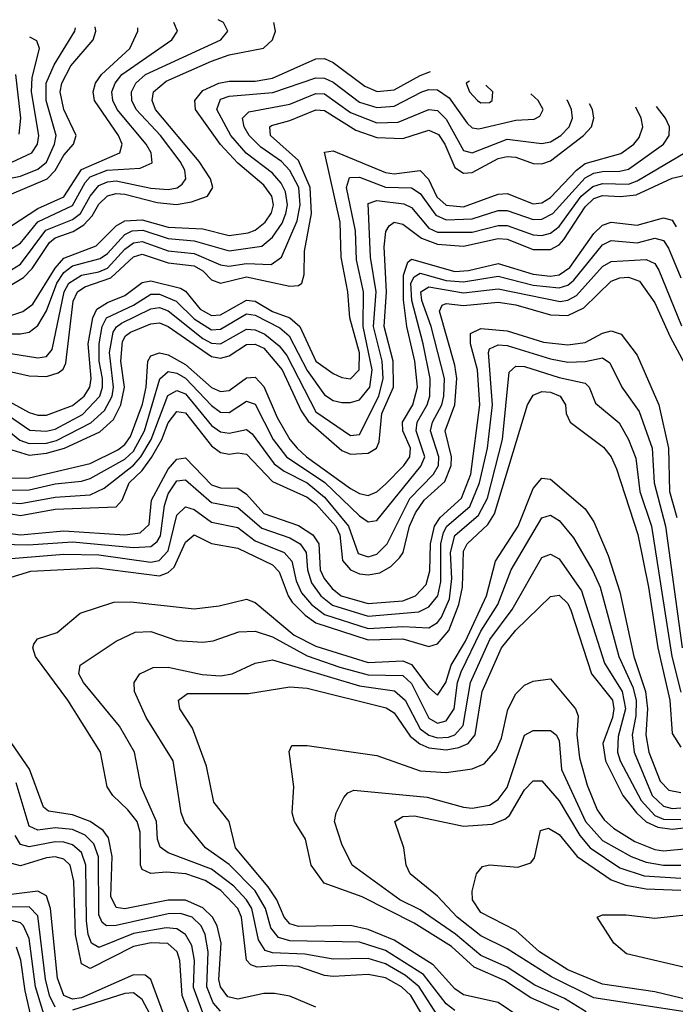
# Model space of a CAD drawing. Header units: inches. Extents: x 501365 to 657855, y 482276 to 547543.
# Tile 707 of 957: x 593708 to 595217, y 541849 to 544116. Entities that reach past the tile are written whole.
import ezdxf

# ---------------------------------------------------------------- set-up
doc = ezdxf.new("R2010")
doc.units = ezdxf.units.IN
doc.header["$MEASUREMENT"] = 0
doc.layers.add('A5594', color=7, linetype='Continuous')

msp = doc.modelspace()

# ---------------------------------------------------------------- linework, layer by layer
at = {"layer": 'A5594', "color": 5}
for points, elevation in [([(593588.7, 543731.3), (593710, 543756.2), (593750, 543771.9), (593770, 543788), (593788.5, 543830), (593791.7, 543850), (593768.8, 543930), (593769.1, 543970), (593787.8, 544012.2), (593835.2, 544090), (593836.3, 544097.6)], 4040), ([(593690, 543541.6), (593710, 543553.3), (593768.4, 543631.6), (593830, 543656.2), (593847.7, 543670), (593870.1, 543710), (593890, 543734.3), (593910, 543743.3), (593930, 543745.4), (594010, 543728.3), (594050, 543725.1), (594070.8, 543729.2), (594082.1, 543738), (594090.2, 543750), (594087.9, 543770), (594077.9, 543790), (594032.3, 543850), (593975.9, 543910), (593966.3, 543930), (593965.7, 543950), (593975.8, 543970), (593997.9, 543990), (594170.8, 544070), (594187, 544090), (594177.5, 544110), (594164.8, 544116.4)], 3940), ([(593690, 543507), (593716.8, 543523.2), (593736.5, 543543.5), (593776.5, 543603.5), (593790, 543614.3), (593830.9, 543629.1), (593856.1, 543643.9), (593875, 543665), (593890, 543691.3), (593910, 543711.2), (593930, 543716.5), (593950, 543714.9), (594024.5, 543695.5), (594069.3, 543690.7), (594103.3, 543696.7), (594140.4, 543710), (594152.8, 543730), (594147, 543750), (594121.3, 543790), (594020.7, 543910), (594012.9, 543930), (594016.1, 543950), (594045.2, 543974.8), (594150, 544020.8), (594190, 544035.3), (594269.3, 544050.7), (594290.3, 544070), (594296.7, 544090), (594293.2, 544110), (594292.9, 544110.3)], 3920), ([(593690, 543589.5), (593710, 543602.2), (593750, 543651.1), (593830, 543688.3), (593858.5, 543741.5), (593870, 543754.3), (593909.3, 543770), (593985.3, 543774.7), (594013.2, 543786.8), (594010.9, 543810), (593999.4, 543830), (593932.6, 543910), (593922.3, 543930), (593920.5, 543950), (593927.7, 543970), (593943.1, 543990), (594058, 544070), (594071.6, 544090), (594063, 544109.7)], 3960), ([(593690, 543715.8), (593771.3, 543750), (593790, 543769.4), (593810, 543804.2), (593832, 543830), (593838.1, 543850), (593810, 543910), (593801.2, 543950), (593805.4, 543970), (593825.7, 544010), (593876.9, 544070), (593883.2, 544090), (593882.1, 544099.7)], 4020), ([(593690, 543642.9), (593750, 543681.5), (593810, 543708.5), (593850, 543771.6), (593938.8, 543810), (593943.9, 543830), (593935.6, 543850), (593880.3, 543930), (593877.1, 543950), (593882.7, 543970), (593896.1, 543990), (593962, 544050), (593979.9, 544090), (593979.7, 544097.8)], 3980), ([(593690, 543788), (593735.9, 543810), (593749.4, 543830), (593752.1, 543850), (593735.1, 543950), (593736.8, 543983.2), (593753.3, 544050), (593747.7, 544067.7), (593731.8, 544076)], 4060), ([(593690, 543435.9), (593715.4, 543444.5), (593738.2, 543461.8), (593790, 543544.4), (593810, 543567.3), (593883.9, 543596.1), (593930, 543641.9), (593950, 543653.5), (593990, 543655.3), (594050, 543639.1), (594130, 543635.1), (594190, 543619.9), (594234.2, 543625.9), (594250, 543631.9), (594272.9, 543650), (594288, 543672), (594292.2, 543690), (594288.3, 543710), (594270, 543735.1), (594210, 543786.1), (594170, 543828.8), (594113.2, 543910), (594111.4, 543930), (594130, 543953.1), (594166.9, 543970), (594190, 543975), (594250, 543974.5), (594290, 543981.4), (594390, 544026.5), (594410, 544026.8), (594430, 544017.9), (594503, 543963), (594531.1, 543951.1), (594570, 543955.1), (594630, 543988.1), (594653.9, 543996.8)], 3880), ([(593650, 543393), (593710, 543392.9), (593730, 543397.2), (593750, 543412.3), (593770, 543445.9), (593793.9, 543510), (593810, 543534.7), (593830, 543549.7), (593893.3, 543566.7), (593910, 543578.2), (593950, 543622.2), (593967.3, 543630), (593991.7, 543631.7), (594050, 543612.3), (594110, 543607.5), (594190, 543584.5), (594265.3, 543594.7), (594290, 543615.9), (594312.4, 543647.6), (594321.1, 543670), (594324.8, 543690), (594320, 543720), (594310, 543739.8), (594290, 543763.3), (594229.5, 543809.4), (594194.3, 543850), (594161.8, 543910), (594170, 543933.2), (594190, 543940.2), (594290.9, 543949.1), (594390, 543982.8), (594410, 543981.4), (594430, 543972.4), (594490, 543926.6), (594530, 543914), (594570, 543917.5), (594634, 543950), (594650, 543955.4), (594670, 543954.7), (594696.6, 543936.6), (594738.2, 543878.2), (594750, 543867.5), (594764.8, 543864.8), (594850, 543884.8), (594892.5, 543887.5), (594905.9, 543894.1), (594913.1, 543910), (594901.8, 543930), (594885.1, 543945.6)], 3860), ([(593706.8, 543853.2), (593710.4, 543889.6), (593699.2, 543990)], 4080), ([(594744, 543975), (594735.6, 543970), (594743.6, 543950), (594762.4, 543930), (594770, 543925.2), (594790, 543925.7), (594795.7, 543930), (594797.2, 543950), (594780.9, 543966)], 3880), ([(593610, 543359.9), (593750, 543337.7), (593770, 543341.1), (593783, 543357), (593810.1, 543490), (593821, 543510), (593850, 543528.2), (593890, 543535.6), (593910, 543544.7), (593950, 543588.2), (593970, 543602.5), (593990, 543605.7), (594050, 543584.6), (594110, 543577.9), (594170, 543552.2), (594189.2, 543549.2), (594230, 543554.9), (594287, 543553), (594310.7, 543569.3), (594346.6, 543653.4), (594353.9, 543690), (594350.4, 543730), (594330, 543769.1), (594311.1, 543790), (594262.9, 543822.9), (594236.5, 543850), (594224.7, 543870), (594221.2, 543890), (594235.6, 543904.4), (594330, 543922.1), (594390, 543946.2), (594410, 543945.4), (594470, 543902.9), (594530, 543879), (594579.2, 543880.8), (594650, 543909.6), (594670, 543907.6), (594690, 543887.6), (594730, 543815.2), (594750, 543810.1), (594830, 543841.1), (594910, 543831.1), (594930, 543835.4), (594953.6, 543850), (594972.9, 543870), (594980.6, 543890), (594978.8, 543910), (594968.9, 543930), (594967.9, 543931)], 3840), ([(593590, 543327.7), (593730, 543296.1), (593770, 543295.1), (593796.7, 543303.3), (593808.1, 543311.9), (593814.4, 543325.6), (593831.3, 543468.7), (593841, 543490), (593858.3, 543501.6), (593918.1, 543521.9), (593970, 543570.2), (593990, 543576.2), (594050, 543556.8), (594109.8, 543549.8), (594130, 543538), (594150, 543517.3), (594170, 543509.8), (594230, 543524.6), (594330, 543502.9), (594350, 543504.1), (594357.6, 543510), (594362.8, 543530), (594363.7, 543583.7), (594379.5, 543670), (594377, 543730), (594350, 543792.4), (594285.7, 543850), (594283.8, 543870), (594287.5, 543872.5), (594330, 543884.2), (594390, 543908.7), (594410, 543907.2), (594481.8, 543861.8), (594530, 543845.4), (594590, 543842.6), (594650, 543861.9), (594672.4, 543852.4), (594686.9, 543830), (594710, 543776.2), (594730, 543763.1), (594750, 543764.6), (594810, 543796.8), (594830, 543801.8), (594850, 543799.6), (594890, 543785.4), (594910, 543784.3), (594930, 543791.5), (595006.3, 543850), (595024.2, 543870), (595030.2, 543890), (595026.9, 543910), (595020, 543923)], 3820), ([(593670, 543213.2), (593731.7, 543171.7), (593768.7, 543168.7), (593790, 543174), (593852.4, 543207.6), (593892.4, 543250), (593898.7, 543270), (593898.5, 543290), (593891.4, 543330), (593890.8, 543370), (593898.1, 543410), (593908.3, 543430), (593970, 543459.3), (594010, 543484.7), (594030, 543484.5), (594068.2, 543468.2), (594110, 543428), (594150, 543402.5), (594170, 543403.5), (594230, 543439.5), (594250, 543436.4), (594306.9, 543406.9), (594328.6, 543388.6), (594370, 543308.8), (594410, 543252.6), (594430, 543239.6), (594450, 543235.2), (594470, 543235), (594490, 543241), (594514.3, 543270), (594519.9, 543310), (594498.8, 543410), (594499.6, 543490), (594483.5, 543563.5), (594480.9, 543630), (594460.8, 543730), (594467.2, 543752.8), (594490, 543754.2), (594550, 543731), (594610, 543729.2), (594630, 543716.6), (594666.1, 543666.1), (594690, 543655.7), (594750, 543657.9), (594810, 543677), (594830, 543677), (594890, 543656.1), (594910, 543656.8), (594935.4, 543670), (595010, 543752), (595030, 543762.8), (595050, 543767.2), (595090, 543767.4), (595110, 543772.2), (595190.3, 543830), (595203.2, 543850), (595204, 543870), (595194.6, 543890), (595173.9, 543916.2)], 3760), ([(593670, 543245.1), (593730, 543212.1), (593750, 543205.6), (593770, 543205.6), (593830, 543228.5), (593856.2, 543250), (593869.4, 543270), (593872.8, 543290), (593866, 543370), (593876.1, 543430), (593885.5, 543450), (593910, 543465.5), (593950, 543481.3), (593990, 543511.2), (594010, 543515.2), (594078.6, 543498.6), (594090, 543491.4), (594123.4, 543450), (594150, 543435.3), (594170, 543436.9), (594230, 543471), (594250, 543468.1), (594290, 543444.3), (594330.2, 543430.2), (594353.2, 543410), (594390.2, 543330.2), (594430, 543301.5), (594450, 543292.4), (594470, 543289.8), (594489.7, 543310.3), (594490.5, 543349.5), (594468.1, 543430), (594463.4, 543490), (594448.2, 543570), (594445.6, 543650), (594410, 543811.1), (594430, 543814.6), (594550, 543764.7), (594570, 543761.2), (594630, 543769.5), (594649.5, 543749.5), (594668.3, 543708.3), (594690, 543689.5), (594730, 543685.6), (594810, 543715), (594830, 543715.9), (594890, 543692.6), (594910, 543694.4), (594930, 543706.9), (594989.8, 543770), (595010, 543785.2), (595091.7, 543808.3), (595121.6, 543830), (595134.6, 543845.4), (595142.5, 543870), (595139.2, 543890), (595126.3, 543914.9)], 3780), ([(593670, 543179.8), (593708.6, 543148.6), (593730, 543140.8), (593770, 543141.7), (593792.5, 543147.5), (593871.8, 543188.2), (593903.1, 543216.9), (593921.1, 543250), (593924.2, 543270), (593915, 543350), (593923.3, 543396.8), (593930.6, 543409.4), (593942.6, 543417.4), (594010, 543451), (594030, 543453.4), (594050, 543445.8), (594130, 543382.4), (594150, 543371.3), (594170.2, 543369.8), (594230, 543403.5), (594250, 543402.2), (594272.4, 543392.4), (594305.8, 543365.8), (594323.2, 543343.2), (594390, 543213.5), (594470, 543159.2), (594490, 543161.7), (594535.2, 543250), (594544.9, 543290), (594542.4, 543330), (594522.3, 543410), (594528.7, 543490), (594516, 543570), (594510, 543693), (594530, 543700.3), (594592.5, 543692.5), (594610, 543683.7), (594650, 543636.1), (594670, 543626.9), (594750, 543627.2), (594810, 543642.9), (594830, 543642.6), (594890, 543621.2), (594910, 543619.8), (594930, 543625), (594950, 543640.4), (595000.6, 543710), (595027.6, 543732.4), (595050, 543738.9), (595110, 543738.1), (595130, 543745.4), (595270, 543828.2)], 3740), ([(593690, 543125.8), (593730, 543113.6), (593770, 543118.5), (593811.2, 543130), (593892.2, 543167.8), (593924.1, 543195.9), (593941.3, 543230), (593949.3, 543270), (593940.8, 543330), (593944.6, 543375.5), (593951.8, 543388.2), (593963.3, 543396.7), (594010, 543416.4), (594030, 543418.6), (594050, 543409.9), (594150, 543341.2), (594170, 543337.3), (594190, 543342.2), (594230, 543368.3), (594250, 543369.5), (594270, 543360.3), (594312.6, 543310), (594355.9, 543215.9), (594372.1, 543192.1), (594450, 543124.3), (594470, 543116.2), (594510, 543118.7), (594529.6, 543130), (594535.7, 543144.3), (594542, 543210), (594568.4, 543270), (594567.9, 543330), (594547, 543410), (594552.9, 543490), (594546.8, 543593.2), (594550.9, 543629.1), (594558.5, 543641.5), (594570, 543650.6), (594590, 543645.4), (594633.3, 543613.3), (594670, 543599.4), (594730, 543595.1), (594810, 543612.4), (594830, 543610.8), (594890, 543587.6), (594930, 543587), (594950, 543598), (594961, 543610), (595010, 543685.5), (595030, 543704.6), (595050, 543711.4), (595090.9, 543709.1), (595127, 543713), (595210, 543751.7), (595250, 543761.1)], 3720), ([(593690, 543061.2), (593730, 543061.4), (593870, 543094.3), (593933.7, 543126.3), (593950, 543138.6), (593963.4, 543156.6), (593990.9, 543230.9), (593998.9, 543270), (594003, 543330), (594010, 543342.4), (594030, 543349.6), (594050, 543344.7), (594090, 543322.2), (594150, 543269.8), (594170, 543260.5), (594190, 543262.8), (594230, 543291.8), (594250, 543293.3), (594270, 543271.6), (594300.6, 543200.6), (594330, 543150.1), (594346.8, 543130), (594368.2, 543110), (594470, 543037.2), (594490, 543025.2), (594510, 543021.2), (594530, 543029.2), (594550, 543047), (594592.8, 543090), (594606.4, 543110), (594607.5, 543130), (594590.1, 543170), (594589.4, 543190), (594613, 543230), (594623.8, 543270), (594617.7, 543330), (594599.5, 543410), (594591.6, 543471.6), (594591.6, 543528.4), (594601.8, 543558.2), (594610, 543564.7), (594710, 543536.9), (594741, 543539), (594810, 543555.3), (594890, 543530.4), (594930, 543526.1), (594950, 543529), (594974.4, 543545.6), (595030, 543624), (595050, 543643.6), (595070, 543650.4), (595130, 543643.2), (595190, 543660.3), (595210, 543654.9), (595219.4, 543639.4)], 3680), ([(593690, 543033), (593730, 543033.7), (593790, 543048.1), (593850, 543054.2), (593870, 543060.1), (593950, 543104.7), (593970, 543123.3), (593995.4, 543170), (594030.8, 543289.2), (594050, 543306.6), (594070, 543302.5), (594090, 543291.2), (594150, 543227.8), (594170, 543213.1), (594190, 543211.8), (594230, 543238), (594250, 543231.3), (594291.9, 543150), (594322.5, 543110), (594410.7, 543050.7), (594490, 542974.3), (594510, 542960.3), (594530, 542963.4), (594631.9, 543088.1), (594640.5, 543110), (594621.1, 543170), (594623.2, 543190), (594646.5, 543230), (594652.2, 543250), (594652.9, 543290), (594637.3, 543370), (594610.5, 543470), (594608.9, 543510), (594615.9, 543524.1), (594630, 543532.7), (594690, 543515.7), (594730, 543512.5), (594810, 543526.2), (594890, 543505.2), (594950, 543499.1), (594970, 543505.4), (594983.5, 543516.5), (595050, 543597.8), (595070, 543607.9), (595130, 543603), (595170, 543613.3), (595190, 543607.7), (595201.9, 543590), (595230, 543521.8)], 3660), ([(593690, 543003.8), (593710, 543002.4), (593790, 543017.2), (593870, 543022.6), (593902.3, 543037.7), (593970, 543090.9), (593987.2, 543110), (594010.6, 543150), (594049, 543251), (594070, 543262.5), (594090, 543254.7), (594150, 543181.8), (594170, 543167.2), (594190, 543164.1), (594230, 543173.1), (594243.1, 543163.1), (594293.7, 543093.7), (594316.8, 543076.8), (594370, 543050), (594410, 543017.2), (594465.3, 542950), (594487, 542887), (594510, 542879.5), (594530, 542885.6), (594554.4, 542910), (594606.3, 543013.7), (594661, 543070), (594672.2, 543090), (594673.2, 543110), (594653.9, 543170), (594658.6, 543190), (594679.7, 543230), (594684.8, 543250), (594685.8, 543290), (594655.4, 543410), (594633.6, 543470), (594631.8, 543490), (594650, 543501.7), (594730, 543487.2), (594810, 543496.8), (594952.1, 543467.9), (594970, 543470.6), (594990, 543481.7), (595050, 543548.3), (595070, 543559.9), (595150, 543564), (595170, 543555), (595179.8, 543539.8), (595231.8, 543411.8)], 3640), ([(593670, 542981.7), (593710, 542974.9), (593790, 542989.1), (593930, 542995.1), (593944.2, 543010), (593960.3, 543050), (593990, 543078.7), (594011.7, 543108.3), (594035.1, 543150), (594050, 543188.2), (594070, 543214.6), (594090, 543211.3), (594150, 543135.6), (594170, 543120.3), (594190, 543115.8), (594210, 543118.9), (594230, 543115.9), (594290, 543053.1), (594370, 543017.4), (594390, 543001.8), (594435.7, 542950), (594444.8, 542930), (594451.1, 542871.1), (594469.4, 542849.4), (594490, 542840.4), (594510, 542838), (594537, 542843), (594562.8, 542857.2), (594582.6, 542877.4), (594590.7, 542890), (594605.6, 542950), (594619.2, 542980.8), (594639.3, 543010), (594686.7, 543053.3), (594701.3, 543090), (594702, 543110), (594687.5, 543170), (594709.8, 543230), (594714.6, 543290), (594710, 543320.9), (594674.5, 543445.5), (594681, 543459), (594690, 543462.6), (594730, 543458.7), (594810, 543466), (594850, 543459.9), (594930, 543437), (594970, 543435.5), (595006.7, 543453.3), (595070, 543514.2), (595090, 543522.4), (595110, 543523.6), (595134.7, 543514.7), (595170, 543464.5), (595205.9, 543385.9), (595255.1, 543295.1)], 3620), ([(593610, 542943.6), (593710, 542930.5), (593810, 542939.5), (593950, 542930), (593985.1, 542934.9), (594005.8, 542954.2), (594011.3, 543010), (594050, 543081.3), (594070, 543104.9), (594090, 543107.4), (594150, 543045.2), (594170, 543038.5), (594210, 543037.6), (594230, 543023.8), (594270, 542979.8), (594350, 542951.7), (594383, 542930), (594396.9, 542910), (594400.2, 542850), (594408.7, 542830), (594427.1, 542807.1), (594448.2, 542790), (594510, 542772.4), (594590, 542778.4), (594619.6, 542790), (594643.7, 542816.3), (594652.4, 542847.6), (594654.1, 542910), (594662.9, 542950), (594676.1, 542970), (594725.1, 543014.9), (594746.4, 543070), (594767.4, 543230), (594761.8, 543310), (594746.3, 543370), (594746, 543394), (594770, 543405.5), (594830, 543400.3), (594914.2, 543374.2), (594970, 543368.1), (595010, 543373.4), (595050, 543394.7), (595070, 543400.4), (595092.7, 543392.7), (595130, 543344.2), (595179.8, 543230), (595201.4, 543130), (595204.4, 543030), (595220.9, 542970)], 3580), ([(593570, 542911.4), (593727.2, 542907.2), (593830, 542914.3), (593970, 542901), (594010, 542903.2), (594024.8, 542915.2), (594032, 542928), (594041.8, 542998.2), (594050, 543024.4), (594070, 543054.6), (594090, 543056.7), (594150, 543004.5), (594210, 542993.3), (594265.7, 542945.7), (594330, 542923.7), (594353.8, 542910), (594367.8, 542890), (594370.9, 542850), (594379.7, 542819.8), (594401.3, 542790), (594428.2, 542768.2), (594510, 542743.4), (594626.8, 542753.2), (594650, 542764.4), (594670.4, 542790), (594677.7, 542822.3), (594677.5, 542910), (594683.9, 542936.1), (594691.4, 542950), (594744.4, 542995.6), (594767, 543050), (594785.4, 543130), (594796.2, 543230), (594787, 543350), (594790, 543358.4), (594810, 543368), (594830, 543366.3), (594930, 543335.2), (594970, 543328.2), (595010, 543329.2), (595050, 543337.5), (595066.4, 543326.4), (595094, 543270), (595134.6, 543214.6), (595164.5, 543130), (595169, 543050), (595195, 542950), (595233.6, 542670)], 3560), ([(593650, 542872.6), (593810, 542886), (593890, 542884.1), (594010, 542867.4), (594029, 542871), (594050, 542893.9), (594070, 542976), (594090, 542995), (594110, 542989), (594150, 542959.9), (594210, 542947.3), (594250, 542916.8), (594316.7, 542890), (594334.4, 542870), (594344.4, 542824.4), (594357, 542797), (594379.5, 542770), (594410, 542747), (594510, 542714.9), (594590, 542719.1), (594650, 542716.3), (594670, 542728.4), (594679.1, 542740.9), (594697.2, 542782.8), (594703.3, 542830), (594700.2, 542890), (594710, 542928.6), (594764.7, 542975.3), (594785.3, 543014.7), (594819.8, 543150), (594835, 543305), (594850, 543318.5), (594870, 543318.2), (594950, 543292.6), (595010, 543279.3), (595019.3, 543270), (595033.6, 543233.6), (595088.2, 543188.2), (595110, 543150.1), (595126.8, 543106.8), (595135.8, 543030), (595162.5, 542950), (595209.2, 542650), (595230, 542567.8)], 3540), ([(593650, 542821.3), (593733.4, 542846.6), (593885.8, 542854.2), (594030, 542835.8), (594050, 542843.6), (594063.8, 542856.2), (594090, 542913.6), (594110, 542930.4), (594150, 542910.1), (594210, 542899.9), (594290, 542861.5), (594305.2, 542845.2), (594326, 542790), (594335.7, 542775.7), (594365.4, 542745.4), (594390, 542728.1), (594510, 542688.5), (594590, 542690.8), (594650, 542673.2), (594670, 542679.4), (594696.3, 542710), (594718.8, 542770), (594727.3, 542810), (594730, 542892.4), (594738.6, 542910), (594786, 542954), (594801.1, 542978.9), (594876.9, 543230), (594890, 543251.7), (594910, 543260.4), (594930, 543258.8), (594952.6, 543250), (594964.4, 543230), (594965.8, 543210), (594975.4, 543190), (595052.1, 543132.1), (595069.6, 543109.6), (595082, 543082), (595130.9, 542930.9), (595155.7, 542810), (595177.1, 542670), (595205.1, 542550), (595210, 542472.9), (595230, 542441.2)], 3520), ([(594646.3, 541806.3), (594608.7, 541870), (594587.2, 541890), (594550, 541910.5), (594510, 541917.8), (594430, 541913.6), (594410, 541915.6), (594350, 541936.8), (594310, 541939), (594254.6, 541934.6), (594240.2, 541940.2), (594230, 541950.7), (594218.8, 542050), (594210, 542070.2), (594171.4, 542111.4), (594134.8, 542134.8), (594090.3, 542149.7), (594046.1, 542153.9), (594010, 542150.6), (593990, 542159.9), (593986.2, 542170), (593985.7, 542245.7), (593978.2, 542270), (593957.2, 542297.2), (593922.3, 542330), (593909.6, 542350), (593894.4, 542430), (593819.2, 542550), (593744.8, 542650), (593738.6, 542670), (593741, 542679), (593748.8, 542691.2), (593794.5, 542705.5), (593847.2, 542750), (593924.7, 542775.3), (593964.2, 542775.8), (594110, 542759.7), (594167.2, 542767.2), (594230, 542781.9), (594250, 542774.6), (594339.7, 542699.7), (594390, 542673.8), (594510, 542636.6), (594590, 542640.5), (594610, 542631.7), (594650, 542578.8), (594670, 542561), (594689.3, 542590.7), (594701.8, 542630), (594734.3, 542685.7), (594783.1, 542790), (594803.7, 542870), (594855.5, 542950), (594890, 543036.8), (594910, 543060.7), (594930, 543058.2), (595010.1, 542990), (595030, 542960.1), (595062.5, 542882.5), (595090, 542799), (595121.6, 542650), (595149.1, 542570), (595153.5, 542530), (595149.7, 542470), (595156.7, 542430), (595182.9, 542362.9), (595202.6, 542342.6), (595230, 542337.4)], 3480), ([(594667.4, 541827.4), (594627.8, 541890), (594596.1, 541916.1), (594550, 541942.8), (594510, 541954.9), (594430, 541953.1), (594364.8, 541964.8), (594290, 541968.3), (594273.3, 541973.3), (594257.6, 541997.6), (594242.4, 542070), (594230.3, 542090.3), (594201.3, 542121.3), (594150, 542160.8), (594050, 542198.4), (594031.3, 542211.2), (594025.2, 542230), (594022.7, 542270), (593987.8, 542350), (593972.2, 542430), (593937.6, 542490), (593854.7, 542590), (593843.9, 542610), (593847.5, 542630), (593930, 542685.6), (593974, 542706), (594010, 542707.7), (594070, 542686.9), (594130, 542683.3), (594153.6, 542686.4), (594212.6, 542707.4), (594250, 542708.7), (594290, 542695.3), (594370, 542651.9), (594445.3, 542625.3), (594510, 542608), (594590, 542606.4), (594610, 542587.8), (594650, 542508.2), (594670, 542497.1), (594690, 542502), (594708.4, 542530), (594716.3, 542590), (594724.8, 542615.2), (594770, 542708.3), (594809.2, 542770), (594839.8, 542850), (594910, 542969.2), (594930, 542976), (594950, 542963), (594983.2, 542923.2), (595027.7, 542847.7), (595044.2, 542810), (595087.2, 542650), (595119.5, 542579.5), (595127.5, 542550), (595126.6, 542513.4), (595118.5, 542470), (595122.6, 542430), (595164.5, 542330), (595190, 542305.3), (595210, 542300.4), (595230, 542301.6)], 3460), ([(594710, 541835.3), (594690, 541850.5), (594637.9, 541917.9), (594550, 541973), (594490, 541992.3), (594330, 541995.8), (594303.6, 542003.6), (594285.9, 542025.9), (594273.7, 542070), (594250.5, 542110.5), (594190, 542171.2), (594135.5, 542210), (594088.2, 542268.2), (594080.1, 542290), (594061.1, 542410), (593999.5, 542510), (593972.6, 542570), (593971.6, 542590), (593985, 542610), (594015.4, 542624.6), (594050, 542625.5), (594128.5, 542608.5), (594170, 542605.9), (594197.4, 542610), (594250, 542634.6), (594290, 542642.9), (594490, 542582.4), (594571, 542571), (594595.9, 542550), (594630, 542483.5), (594650, 542468.9), (594670, 542462.9), (594695.3, 542464.7), (594710.2, 542470), (594728.9, 542491.1), (594745.6, 542590), (594790.7, 542689.3), (594841.5, 542758.5), (594910, 542877.8), (594930, 542885.9), (594950, 542875), (595001.1, 542801.1), (595054.6, 542634.6), (595094.9, 542570), (595103.1, 542530), (595085.9, 542465.9), (595084.3, 542430), (595090.7, 542410), (595138.9, 542318.9), (595170, 542284.2), (595190, 542275.6), (595230, 542274.7)], 3440), ([(594859.8, 541819.8), (594810, 541853.8), (594730, 541871.5), (594710, 541884.7), (594660.1, 541940.1), (594570, 541996.8), (594510, 542021.7), (594470, 542030.7), (594350, 542028.7), (594330, 542034.4), (594317.1, 542050), (594299.8, 542090), (594280, 542120), (594204.8, 542210), (594190.4, 542270), (594154.9, 542314.9), (594138, 542398.1), (594105.6, 542485.6), (594076.7, 542530), (594073.4, 542550), (594094.6, 542565.4), (594234.9, 542565.1), (594330, 542580.7), (594370, 542577.2), (594552.1, 542532.1), (594570, 542520.4), (594607.1, 542467.1), (594629.4, 542449.4), (594650, 542440.1), (594690, 542435.4), (594719, 542441), (594740.2, 542450), (594757, 542470), (594772.6, 542570), (594817.1, 542670), (594850, 542710.6), (594930, 542788.3), (594950, 542791.5), (594970, 542771.9), (594976.9, 542756.9), (595024.8, 542610), (595072.7, 542550), (595076.2, 542530), (595072.5, 542510), (595050.5, 542450), (595056.6, 542410), (595096.8, 542330), (595127.9, 542290), (595150, 542269.8), (595177, 542257), (595210, 542252.8), (595250, 542257.2)], 3420), ([(594950, 541836), (594884.7, 541864.7), (594824.1, 541904.1), (594754.6, 541934.6), (594702.5, 541982.5), (594616.5, 542036.5), (594496.6, 542096.6), (594408.7, 542128.7), (594379, 542170), (594365.7, 542230), (594340.4, 542270), (594335.4, 542290), (594339.1, 542350), (594328.2, 542431.8), (594334.9, 542445.1), (594370, 542445.5), (594530, 542422.6), (594630, 542386.7), (594690, 542383.4), (594750, 542391.4), (594777.1, 542402.9), (594805.4, 542434.6), (594817.5, 542462.5), (594831.6, 542528.4), (594850, 542564.2), (594870, 542584.2), (594890, 542593.4), (594930, 542598.9), (594987.4, 542530), (594993.8, 542513.8), (594990.4, 542469.6), (594996.7, 542416.6), (595014.3, 542354.3), (595037.5, 542297.5), (595054, 542274), (595075.2, 542255.2), (595124.4, 542224.4), (595170, 542205.9), (595190, 542202.8), (595270, 542210.5)], 3380), ([(595012.2, 541832.2), (594962.7, 541862.7), (594893.7, 541893.7), (594830, 541935), (594770, 541962.2), (594711.3, 542011.3), (594630, 542067), (594583.5, 542090), (594473.4, 542170), (594450, 542218.5), (594433, 542270), (594436.3, 542290), (594454.1, 542325.9), (594463.3, 542336.7), (594477.7, 542342.3), (594646.1, 542326.1), (594730, 542303), (594750, 542301.4), (594790, 542308.1), (594810, 542321.1), (594830, 542348.7), (594870, 542469.2), (594890, 542479.5), (594930, 542480.1), (594943.5, 542470), (594950, 542456.9), (594955.5, 542390), (595010.8, 542270), (595050, 542226.5), (595115.7, 542190), (595150, 542176.6), (595190, 542170), (595230, 542169.6)], 3360), ([(594390, 541842.7), (594330, 541867.9), (594294.5, 541874.5), (594270, 541874.2), (594210, 541861.6), (594187, 541867), (594170, 541889.5), (594166.6, 541906.6), (594172.1, 541990), (594163, 542030), (594152.1, 542050), (594130, 542071.8), (594090, 542089), (594050, 542088.9), (593950, 542069.1), (593930, 542072), (593917.9, 542097.9), (593920.7, 542190), (593912.8, 542232.8), (593900, 542250), (593870, 542270.3), (593830, 542285.6), (593774.5, 542294.5), (593763.1, 542303.1), (593730.8, 542390.8), (593690.3, 542450)], 3520), ([(594170, 541833.6), (594153.2, 541853.2), (594138.9, 541890), (594142, 541970), (594135.1, 542010), (594125.7, 542030), (594104.8, 542050), (594078.4, 542058.4), (594050, 542058), (593930, 542031.2), (593907.8, 542030), (593898, 542038), (593890, 542055.3), (593889.2, 542189.2), (593878.9, 542218.9), (593858.7, 542238.7), (593830, 542252.3), (593790, 542255.6), (593750, 542250.2), (593730, 542259.6), (593699.7, 542359.7)], 3540), ([(595350, 541814.9), (595030, 541864.4), (594932.7, 541912.7), (594830, 541977.1), (594770, 542007.4), (594714.9, 542050), (594670, 542098.2), (594607.3, 542150), (594597.9, 542170), (594592.1, 542210), (594571.6, 542270), (594590, 542281.5), (594616.9, 542283.1), (594730, 542259.4), (594795.7, 542264.3), (594824.6, 542275.4), (594835.6, 542284.4), (594870, 542343.4), (594890, 542364.1), (594910, 542363.6), (594950, 542317.7), (594998, 542238), (595021.5, 542210), (595090, 542163.8), (595145.6, 542145.6), (595230, 542139.9)], 3340), ([(594130, 541829.9), (594108.5, 541888.5), (594110.3, 541950.3), (594104.7, 541984.7), (594090.1, 542010.1), (594070, 542023.1), (594045.2, 542025.2), (593970, 542012.5), (593890, 541980), (593873.5, 541990), (593865.4, 542010), (593861.9, 542041.9), (593860, 542170), (593850, 542198.6), (593830, 542216.3), (593810, 542222.4), (593790, 542223.2), (593730, 542212.2), (593710, 542217.6), (593698, 542238)], 3560), ([(595250, 541858.6), (595170, 541878.2), (595050, 541895.8), (594970, 541928.7), (594904.7, 541970), (594850, 542019.6), (594770, 542060.5), (594750.3, 542090), (594749.9, 542110.1), (594759.9, 542150), (594773.3, 542166.7), (594790, 542170.5), (594855.1, 542164.9), (594884.9, 542175.1), (594893.2, 542186.8), (594907.3, 542250), (594925.3, 542254.7), (594950, 542240.3), (594991.8, 542190), (595070, 542135.9), (595103.7, 542123.7), (595150, 542115), (595230, 542112)], 3320), ([(594111.8, 541791.8), (594082, 541870), (594077, 541950), (594070.6, 541970), (594049.1, 541989.1), (594011.1, 541991.1), (593970, 541982.5), (593870, 541932.2), (593850, 541942.3), (593836.8, 542010), (593832.7, 542132.7), (593824.3, 542170), (593810, 542183.9), (593790, 542189), (593770, 542186.9), (593710, 542168.1), (593690, 542173.5)], 3580), ([(594046.6, 541806.6), (594010, 541906.3), (593996.8, 541916.8), (593970, 541917.3), (593850, 541864.7), (593830, 541861.4), (593810, 541869.4), (593795, 541910), (593778.9, 542070), (593770, 542099.2), (593750, 542110.3), (593670, 542100.3)], 3620), ([(595674.5, 541770), (595410, 541894.4), (595105.4, 541965.4), (595076, 541990), (595037.4, 542050), (595050, 542055.3), (595104.2, 542055.8), (595170, 542048.1), (595290, 542060.5), (595310, 542065.4), (595350, 542092), (595370, 542097.3), (595410, 542073), (595428, 542068), (595590, 542044.9), (595690, 542056.1), (595751.4, 542048.6), (595850, 542059.8), (595870, 542058.2), (595950, 542012.1), (596050, 541939.2), (596119.3, 541859.3), (596150, 541833.1)], 3280), ([(593790, 541842.8), (593776.6, 541870), (593767.6, 541907.6), (593750, 542052.9), (593730, 542073.9), (593650, 542072.9)], 3640), ([(593768.9, 541808.9), (593744.6, 541890), (593730, 542001.3), (593717.1, 542030), (593710, 542036.7), (593690, 542042.3)], 3660), ([(593737.1, 541810), (593720.7, 541880.7), (593710.8, 541950.8), (593700.8, 541980.8)], 3680), ([(594007.6, 541827.6), (593990, 541860.8), (593970, 541875.7), (593950, 541874.6), (593830, 541835.7)], 3640)]:
    msp.add_lwpolyline(points, dxfattribs=dict(at, elevation=elevation))

doc.saveas('drawing.dxf')
